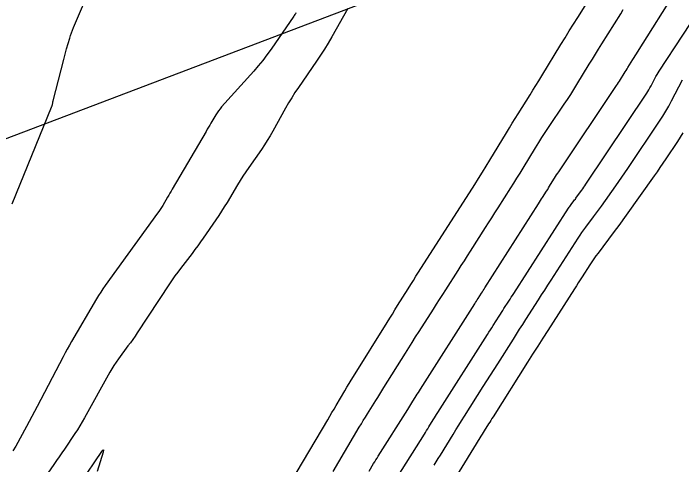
# Model space of a CAD drawing. Extents: x 658976 to 668726, y 639543 to 647196.
# Drawn here: x 661874.7 to 661989.7, y 641655.6 to 641733.2 of the extents above; entities that cross this region are included whole.
import ezdxf

# ---------------------------------------------------------------- set-up
doc = ezdxf.new("R2010")
doc.units = 0
for name, color, linetype in [('Ex_Major Contours', 7, 'Continuous'), ('Ex_Minor Contours', 7, 'Continuous'), ('R_Water', 7, 'Continuous')]:
    doc.layers.add(name, color=color, linetype=linetype)

msp = doc.modelspace()

# ---------------------------------------------------------------- linework, layer by layer
at = {"layer": 'Ex_Major Contours'}
for points in [[(661922.47, 641652.6), (661928.8, 641663.31), (661929.17, 641663.94), (661929.53, 641664.56), (661929.9, 641665.18), (661930.27, 641665.81), (661931.73, 641668.31), (661932.1, 641668.93), (661932.47, 641669.55), (661932.85, 641670.17), (661933.23, 641670.79), (661939.03, 641680.06), (661939.48, 641680.78), (661939.93, 641681.51), (661940.38, 641682.23), (661940.83, 641682.96), (661942.63, 641685.86), (661943.08, 641686.58), (661943.54, 641687.3), (661943.99, 641688.03), (661944.45, 641688.74), (661954.12, 641703.8), (661954.78, 641704.85), (661955.44, 641705.89), (661956.09, 641706.94), (661956.73, 641707.99), (661959.57, 641712.69), (661960.07, 641713.51), (661960.57, 641714.33), (661961.08, 641715.14), (661961.59, 641715.95), (661963.63, 641719.2), (661964.13, 641720.01), (661964.64, 641720.82), (661965.14, 641721.64), (661965.64, 641722.45), (661968.94, 641727.85), (661969.66, 641729.02), (661970.38, 641730.19), (661971.11, 641731.36), (661971.84, 641732.52), (661980.71, 641746.64)], [(661932.27, 641734.05), (661929.5, 641729.16), (661928.88, 641728.09), (661928.24, 641727.05), (661927.57, 641726.01), (661926.88, 641725), (661923.76, 641720.48), (661923.17, 641719.61), (661922.6, 641718.72), (661922.06, 641717.81), (661921.53, 641716.89), (661919.35, 641712.97), (661918.89, 641712.16), (661918.41, 641711.37), (661917.9, 641710.59), (661917.38, 641709.83), (661915.21, 641706.72), (661914.71, 641705.99), (661914.22, 641705.25), (661913.74, 641704.5), (661913.28, 641703.74), (661911.47, 641700.7), (661911.01, 641699.94), (661910.54, 641699.19), (661910.06, 641698.45), (661909.56, 641697.71), (661907.39, 641694.59), (661906.92, 641693.92), (661906.45, 641693.26), (661905.96, 641692.6), (661905.47, 641691.95), (661903.49, 641689.37), (661903, 641688.72), (661902.52, 641688.06), (661902.05, 641687.39), (661901.59, 641686.72), (661896.02, 641678.28), (661895.64, 641677.71), (661895.24, 641677.14), (661894.84, 641676.58), (661894.43, 641676.02), (661892.78, 641673.82), (661892.37, 641673.26), (661891.99, 641672.69), (661891.63, 641672.1), (661891.28, 641671.51), (661886.95, 641663.68), (661886.55, 641662.99), (661886.14, 641662.3), (661885.72, 641661.62), (661885.28, 641660.95), (661883.49, 641658.29), (661883.04, 641657.63), (661882.59, 641656.96), (661882.14, 641656.3), (661881.68, 641655.64), (661876.92, 641648.78)], [(661989.94, 641712.67), (661989.47, 641711.91), (661988.98, 641711.16), (661986.99, 641708.2), (661986.49, 641707.46), (661985.99, 641706.72), (661985.48, 641705.99), (661984.96, 641705.26), (661980.15, 641698.5), (661979.61, 641697.74), (661979.06, 641696.99), (661978.51, 641696.24), (661977.95, 641695.49), (661975.34, 641692), (661974.97, 641691.5), (661974.62, 641691), (661974.27, 641690.49), (661973.93, 641689.98), (661972.6, 641687.91), (661972.26, 641687.39), (661971.93, 641686.88), (661971.6, 641686.36), (661971.26, 641685.84), (661966.68, 641678.71), (661965.81, 641677.35), (661964.94, 641675.99), (661964.07, 641674.62), (661963.2, 641673.25), (661957.25, 641663.83), (661957.07, 641663.53), (661956.88, 641663.23), (661956.69, 641662.93), (661956.5, 641662.63), (661955.73, 641661.44), (661955.54, 641661.14), (661955.36, 641660.84), (661955.17, 641660.54), (661954.98, 641660.24), (661949.25, 641650.9)]]:
    msp.add_lwpolyline(points, dxfattribs=at)
at = {"layer": 'Ex_Minor Contours'}
for points in [[(661874.5, 641700.48), (661881.26, 641717.1), (661881.27, 641717.13), (661881.28, 641717.16), (661881.3, 641717.19), (661881.31, 641717.22), (661881.37, 641717.34), (661881.38, 641717.38), (661881.39, 641717.41), (661881.4, 641717.44), (661881.41, 641717.47), (661881.49, 641717.88), (661881.5, 641717.96), (661881.52, 641718.04), (661881.54, 641718.11), (661881.56, 641718.19), (661883.37, 641725.28), (661883.49, 641725.74), (661883.61, 641726.21), (661883.74, 641726.67), (661883.87, 641727.13), (661884.4, 641728.98), (661884.54, 641729.44), (661884.7, 641729.89), (661884.86, 641730.34), (661885.05, 641730.78), (661888.21, 641738.16)], [(661935.94, 641654.49), (661936.7, 641655.79), (661936.9, 641656.11), (661937.09, 641656.43), (661937.29, 641656.75), (661937.49, 641657.07), (661942.57, 641665.1), (661942.75, 641665.39), (661942.93, 641665.68), (661943.12, 641665.98), (661943.3, 641666.27), (661944.03, 641667.43), (661944.21, 641667.73), (661944.4, 641668.02), (661944.58, 641668.31), (661944.77, 641668.6), (661954.11, 641683.28), (661954.26, 641683.5), (661954.4, 641683.73), (661954.55, 641683.96), (661954.69, 641684.18), (661955.27, 641685.09), (661955.42, 641685.32), (661955.56, 641685.55), (661955.71, 641685.77), (661955.85, 641686), (661965.09, 641700.49), (661965.26, 641700.76), (661965.43, 641701.03), (661965.61, 641701.31), (661965.78, 641701.58), (661966.48, 641702.67), (661966.66, 641702.94), (661966.83, 641703.22), (661967, 641703.49), (661967.17, 641703.77), (661967.86, 641704.89), (661968.03, 641705.17), (661968.2, 641705.45), (661968.38, 641705.72), (661968.56, 641705.99), (661978.53, 641720.79), (661978.7, 641721.05), (661978.86, 641721.31), (661979.03, 641721.57), (661979.19, 641721.83), (661979.83, 641722.88), (661979.99, 641723.15), (661980.16, 641723.41), (661980.32, 641723.67), (661980.48, 641723.93), (661981.34, 641725.3), (661981.54, 641725.62), (661981.74, 641725.93), (661981.94, 641726.25), (661982.13, 641726.56), (661989.07, 641737.6)], [(661940.9, 641653.7), (661945.44, 641660.86), (661945.63, 641661.17), (661945.82, 641661.48), (661946.02, 641661.78), (661946.21, 641662.09), (661946.97, 641663.33), (661947.16, 641663.64), (661947.35, 641663.95), (661947.54, 641664.25), (661947.74, 641664.56), (661956.32, 641678.01), (661956.56, 641678.39), (661956.8, 641678.77), (661957.04, 641679.14), (661957.28, 641679.52), (661958.31, 641681.15), (661958.52, 641681.48), (661958.72, 641681.8), (661958.93, 641682.13), (661959.14, 641682.45), (661959.97, 641683.75), (661960.18, 641684.07), (661960.39, 641684.39), (661960.6, 641684.72), (661960.81, 641685.04), (661970.27, 641699.71), (661970.38, 641699.87), (661970.49, 641700.03), (661970.6, 641700.19), (661970.72, 641700.35), (661971.18, 641700.98), (661971.3, 641701.13), (661971.42, 641701.29), (661971.53, 641701.45), (661971.64, 641701.6), (661972.51, 641702.81), (661972.69, 641703.07), (661972.86, 641703.33), (661973.04, 641703.58), (661973.22, 641703.84), (661983.7, 641719.47), (661983.9, 641719.78), (661984.09, 641720.09), (661984.27, 641720.41), (661984.45, 641720.73), (661985.13, 641722.03), (661985.3, 641722.36), (661985.49, 641722.68), (661985.67, 641722.99), (661985.87, 641723.3), (661993.97, 641735.73)], [(661923.33, 641733.32), (661923.24, 641733.16), (661923.15, 641733.01), (661923.05, 641732.86), (661922.95, 641732.71), (661919.05, 641727.06), (661918.35, 641726.09), (661917.62, 641725.13), (661916.86, 641724.2), (661916.07, 641723.29), (661910.54, 641717.12), (661910.27, 641716.8), (661910.02, 641716.48), (661909.78, 641716.14), (661909.56, 641715.78), (661908.71, 641714.35), (661908.49, 641713.99), (661908.28, 641713.63), (661908.07, 641713.28), (661907.86, 641712.92), (661902.06, 641703.01), (661901.85, 641702.66), (661901.65, 641702.31), (661901.44, 641701.96), (661901.23, 641701.6), (661900.4, 641700.2), (661900.18, 641699.85), (661899.96, 641699.51), (661899.73, 641699.17), (661899.5, 641698.84), (661890.5, 641686.4), (661890.11, 641685.85), (661889.74, 641685.29), (661889.38, 641684.72), (661889.03, 641684.15), (661884.73, 641676.79), (661884.35, 641676.14), (661883.99, 641675.49), (661883.63, 641674.83), (661883.28, 641674.17), (661878.79, 641665.59), (661878.34, 641664.74), (661877.89, 641663.89), (661877.43, 641663.04), (661876.97, 641662.19), (661875.11, 641658.81), (661874.63, 641657.97)], [(661929.72, 641654.41), (661934.24, 641662.08), (661934.59, 641662.65), (661934.93, 641663.22), (661935.28, 641663.79), (661935.64, 641664.36), (661937.07, 641666.62), (661937.42, 641667.19), (661937.78, 641667.75), (661938.14, 641668.32), (661938.49, 641668.88), (661942.19, 641674.79), (661942.77, 641675.72), (661943.36, 641676.64), (661943.94, 641677.57), (661944.53, 641678.49), (661946.99, 641682.36), (661947.52, 641683.19), (661948.06, 641684.03), (661948.59, 641684.86), (661949.12, 641685.69), (661951.25, 641689.02), (661951.78, 641689.85), (661952.32, 641690.69), (661952.85, 641691.52), (661953.38, 641692.35), (661955.94, 641696.37), (661956.48, 641697.22), (661957.03, 641698.07), (661957.57, 641698.93), (661958.12, 641699.78), (661960.3, 641703.19), (661960.84, 641704.04), (661961.38, 641704.89), (661961.91, 641705.75), (661962.44, 641706.62), (661964.59, 641710.12), (661965.13, 641710.99), (661965.67, 641711.86), (661966.23, 641712.71), (661966.8, 641713.57), (661969.5, 641717.58), (661970.07, 641718.43), (661970.62, 641719.29), (661971.17, 641720.15), (661971.7, 641721.01), (661973.82, 641724.49), (661974.35, 641725.36), (661974.88, 641726.23), (661975.42, 641727.09), (661975.96, 641727.96), (661979.23, 641733.16), (661979.67, 641733.86)], [(661947.1, 641655.51), (661947.47, 641656.09), (661947.83, 641656.67), (661948.19, 641657.25), (661950.38, 641660.82), (661950.87, 641661.61), (661951.36, 641662.39), (661951.85, 641663.17), (661952.35, 641663.96), (661955.58, 641669.03), (661956.21, 641670.01), (661956.84, 641671), (661957.46, 641671.98), (661958.09, 641672.97), (661960.76, 641677.2), (661961.29, 641678.05), (661961.83, 641678.89), (661962.37, 641679.74), (661962.91, 641680.58), (661965.08, 641683.95), (661965.62, 641684.79), (661966.16, 641685.63), (661966.7, 641686.48), (661967.25, 641687.32), (661971.93, 641694.58), (661972.24, 641695.05), (661972.56, 641695.51), (661972.88, 641695.97), (661973.22, 641696.43), (661974.57, 641698.23), (661974.9, 641698.68), (661975.24, 641699.14), (661975.57, 641699.59), (661975.9, 641700.05), (661978.39, 641703.55), (661978.91, 641704.29), (661979.42, 641705.03), (661979.93, 641705.77), (661980.44, 641706.52), (661985.91, 641714.68), (661986.46, 641715.53), (661987, 641716.39), (661987.5, 641717.27), (661987.99, 641718.17), (661989.87, 641721.77)], [(661886.22, 641652.36), (661889.93, 641657.88), (661890.12, 641658.13), (661890.21, 641658.19), (661890.22, 641658.08), (661890.14, 641657.78), (661889.11, 641654.46)]]:
    msp.add_lwpolyline(points, dxfattribs=at)
at = {"layer": 'R_Water'}
msp.add_line((661564.22, 641594.16), (662140.69, 641813.25), dxfattribs=at)

doc.saveas('drawing.dxf')
